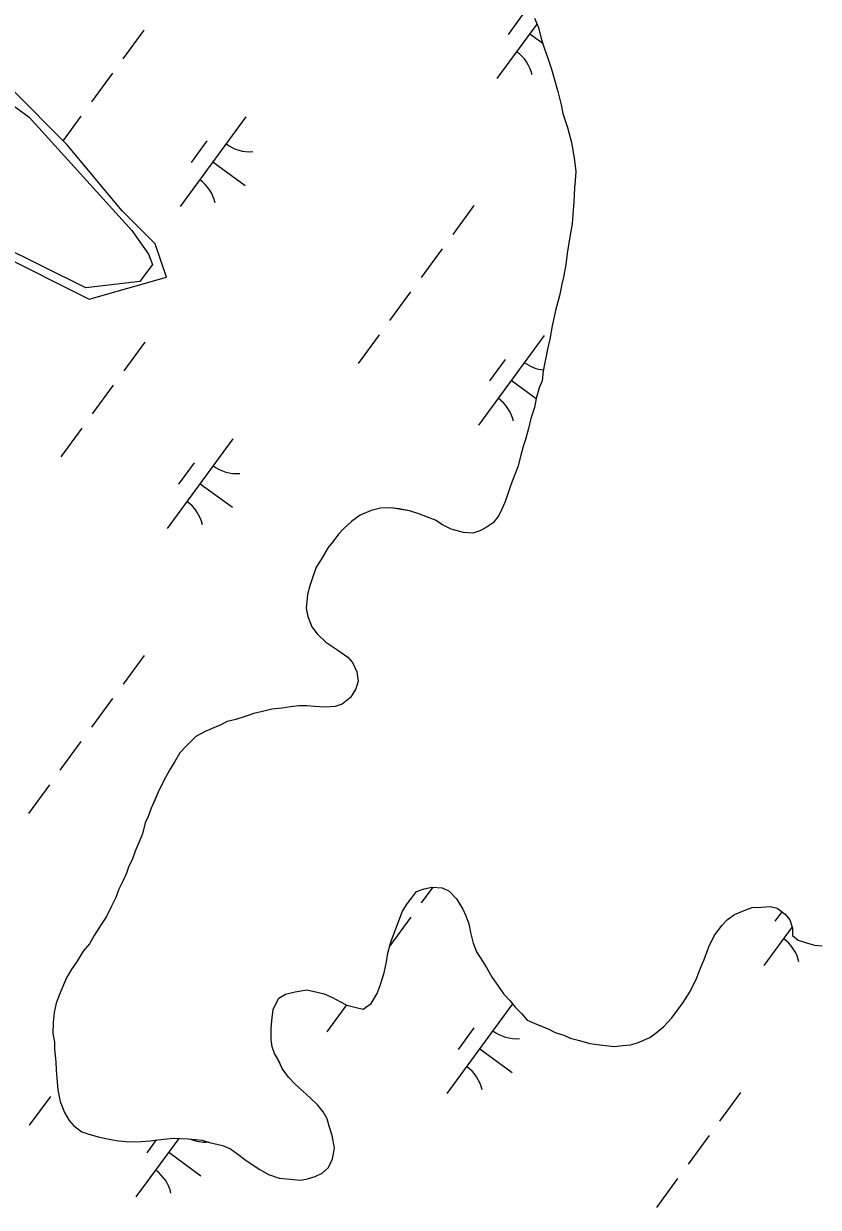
# Model space of a CAD drawing. Extents: x 3905714 to 3926767, y 183354 to 205755.
# Drawn here: x 3915064 to 3915421, y 195547 to 196080 of the extents above; entities that cross this region are included whole.
import ezdxf

# ---------------------------------------------------------------- set-up
doc = ezdxf.new("R2010")
doc.units = 0
doc.layers.add('V-TOPO-SHOR', color=7, linetype='Continuous')
doc.layers.add('V-WETL-SWMP', color=7, linetype='Continuous')

msp = doc.modelspace()

# ---------------------------------------------------------------- linework, layer by layer
at = {"layer": 'V-TOPO-SHOR'}
for points in [[(3915293.29, 196082.42), (3915295.1, 196078.23), (3915296.37, 196073.27), (3915297.91, 196068.55), (3915299.2, 196064.89), (3915301, 196059.4), (3915302.27, 196055.21), (3915303.81, 196049.46), (3915305.34, 196043.44), (3915306.1, 196039.52), (3915308.15, 196033.24), (3915309.94, 196026.43), (3915311.21, 196019.38), (3915311.96, 196013.63), (3915311.67, 196009.19), (3915311.39, 196006.05), (3915311.09, 195999.79), (3915310.54, 195994.05), (3915310.25, 195989.87), (3915309.17, 195983.08), (3915308.08, 195976.56), (3915307.53, 195971.6), (3915306.45, 195965.86), (3915305.65, 195962.73), (3915304.58, 195957.52), (3915302.97, 195951.52), (3915301.36, 195943.95), (3915300.28, 195937.95), (3915299.21, 195933.52), (3915298.67, 195930.39), (3915297.87, 195926.74), (3915297.33, 195923.61), (3915296.78, 195919.17), (3915295.45, 195916.04), (3915294.12, 195911.35), (3915293.31, 195907.17), (3915291.71, 195902.22), (3915290.64, 195897.79), (3915289.31, 195892.83), (3915288.25, 195889.71)], [(3915037.16, 196058.93), (3915065.99, 196037.81), (3915112.19, 195986.92), (3915119.74, 195976.29), (3915121.44, 195971.63), (3915115.75, 195963.87), (3915091.59, 195961.13), (3915012.81, 196000.1)], [(3915288.25, 195889.71), (3915287.18, 195885.8), (3915285.84, 195880.58), (3915284.25, 195876.41), (3915282.66, 195872.5), (3915281.33, 195868.33), (3915280, 195864.42), (3915278.68, 195861.56), (3915277.36, 195858.69), (3915274.73, 195855.31), (3915271.58, 195853.24), (3915268.7, 195851.69), (3915265.56, 195850.66), (3915261.38, 195850.95), (3915255.91, 195852.55), (3915251.74, 195854.66), (3915248.88, 195856.51), (3915245.23, 195857.83), (3915241.32, 195859.42), (3915237.15, 195860.75), (3915232.45, 195861.56), (3915228.8, 195862.11), (3915224.1, 195861.88), (3915219.91, 195860.86), (3915214.94, 195858.8), (3915211, 195855.94), (3915207.59, 195852.83), (3915205.22, 195850.23), (3915202.59, 195846.85), (3915200.49, 195844.25), (3915197.32, 195838.79), (3915195.21, 195835.4), (3915193.35, 195830.19), (3915192.29, 195827.06), (3915191.22, 195823.15), (3915190.67, 195816.89), (3915191.43, 195813.23), (3915193.23, 195808.52), (3915195.56, 195805.37), (3915199.46, 195801.69), (3915204.92, 195798), (3915209.34, 195794.84), (3915211.42, 195792.48), (3915213.48, 195788.29), (3915213.98, 195784.11), (3915212.91, 195780.71), (3915210.54, 195776.81), (3915206.86, 195773.7), (3915203.73, 195772.67), (3915199.02, 195772.44), (3915194.32, 195772.73), (3915190.93, 195773.01), (3915187.27, 195773.03), (3915183.61, 195772.53), (3915179.69, 195772.03), (3915175.25, 195771.53), (3915171.06, 195770.51), (3915167.14, 195769.49), (3915163.21, 195768.21), (3915159.03, 195766.93), (3915155.11, 195765.9), (3915151.96, 195764.36), (3915148.3, 195762.81), (3915145.16, 195761.52), (3915140.96, 195759.2), (3915136.76, 195755.04), (3915133.87, 195751.93), (3915131.5, 195748.02), (3915129.12, 195744.12), (3915126.48, 195739.17), (3915124.1, 195734.22), (3915122.51, 195730.58), (3915120.93, 195726.93), (3915119.6, 195723.28), (3915118.28, 195720.42), (3915116.94, 195715.46), (3915115.08, 195710.77), (3915113.76, 195707.64), (3915112.43, 195703.74), (3915110.85, 195700.87), (3915109.79, 195697.74), (3915108.2, 195694.1), (3915106.35, 195690.45), (3915105.02, 195686.8), (3915102.91, 195682.63), (3915100.79, 195678.21), (3915098.42, 195674.56), (3915095.26, 195669.62), (3915093.15, 195665.98), (3915090.25, 195662.6), (3915087.62, 195658.17), (3915084.98, 195654.27), (3915082.87, 195650.63), (3915081.54, 195647.5), (3915079.69, 195643.07), (3915078.1, 195639.16), (3915077.29, 195634.99), (3915076.75, 195630.55), (3915076.72, 195625.59), (3915077.48, 195621.67), (3915077.46, 195618.53)], [(3915077.46, 195618.53), (3915077.95, 195612.79), (3915078.19, 195609.13), (3915078.43, 195605.47), (3915078.92, 195600.24), (3915079.93, 195595.02), (3915081.99, 195590.04), (3915084.06, 195586.37), (3915086.14, 195584.01), (3915089.78, 195581.38), (3915092.91, 195580.31), (3915097.6, 195578.98), (3915102.82, 195577.9), (3915106.21, 195577.36), (3915111.43, 195576.81), (3915116.39, 195577.04), (3915120.57, 195577.28), (3915123.97, 195577.78), (3915130.77, 195578.52), (3915137.55, 195578.22), (3915143.82, 195577.66), (3915147.21, 195576.6), (3915152.95, 195575.26), (3915156.59, 195573.67), (3915159.97, 195571.3), (3915163.1, 195568.93), (3915166.74, 195566.3), (3915169.86, 195564.45), (3915173.76, 195562.08), (3915178.46, 195560.49), (3915184.98, 195559.92), (3915188.11, 195559.65), (3915191.25, 195560.15), (3915194.65, 195561.17), (3915197.79, 195562.72), (3915200.68, 195565.32), (3915202.53, 195569.22), (3915203.34, 195573.92), (3915202.33, 195579.67), (3915201.05, 195583.86), (3915200.03, 195587.26), (3915198.22, 195590.4), (3915195.88, 195593.29), (3915192.51, 195596.71), (3915189.13, 195599.6), (3915185.75, 195602.75), (3915182.64, 195605.9), (3915179.79, 195609.84), (3915178.24, 195613.5), (3915176.43, 195616.65), (3915175.41, 195619.53), (3915174.9, 195622.67), (3915174.93, 195627.89), (3915175.21, 195631.28), (3915175.77, 195636.5), (3915178.41, 195641.45), (3915181.29, 195643.26), (3915185.73, 195644.28), (3915190.97, 195645.29), (3915195.66, 195644.22), (3915198.79, 195643.42), (3915202.44, 195641.83), (3915205.82, 195639.98), (3915208.95, 195638.4), (3915213.12, 195637.33), (3915216.25, 195636.53), (3915219.92, 195639.12), (3915222.56, 195643.54), (3915223.88, 195647.19), (3915225.75, 195652.92), (3915226.82, 195657.88), (3915227.37, 195661.8), (3915228.7, 195666.75), (3915230.29, 195670.66), (3915231.88, 195675.09), (3915234, 195680.56), (3915236.11, 195683.94), (3915237.96, 195686.54), (3915240.33, 195689.4), (3915243.73, 195690.69), (3915247.13, 195691.45), (3915251.83, 195691.16), (3915254.95, 195689.58), (3915258.33, 195686.16), (3915261.17, 195681.45), (3915262.46, 195678.57), (3915263.75, 195674.9), (3915264.5, 195670.98), (3915265.78, 195666.27), (3915267.33, 195662.35), (3915268.88, 195659.72), (3915271.73, 195655.27), (3915274.31, 195650.81), (3915276.9, 195647.14), (3915279.49, 195643.47), (3915282.35, 195640.32), (3915284.68, 195637.43), (3915287.54, 195634.54), (3915290.13, 195631.65), (3915295.34, 195629.27), (3915299.51, 195627.68)], [(3915299.51, 195627.68), (3915302.64, 195626.1), (3915306.54, 195624.77), (3915309.41, 195623.45), (3915313.58, 195622.38), (3915318.28, 195621.04), (3915322.71, 195620.49), (3915329.24, 195619.67), (3915333.16, 195620.17), (3915336.55, 195620.41), (3915339.7, 195621.44), (3915345.19, 195623.76), (3915348.08, 195625.83), (3915351.49, 195628.68), (3915355.17, 195632.58), (3915358.07, 195636.74), (3915360.17, 195639.6), (3915363.34, 195644.55), (3915366.24, 195650.27), (3915368.36, 195655.75), (3915369.69, 195658.87), (3915371.81, 195664.61), (3915374.19, 195669.56), (3915377.61, 195674.24), (3915380.24, 195676.83), (3915383.39, 195679.16), (3915388.36, 195681.23), (3915391.24, 195682.25), (3915395.42, 195682.49), (3915399.34, 195682.73), (3915402.47, 195681.93), (3915406.11, 195679.29), (3915408.19, 195676.67), (3915409.47, 195673.01), (3915409.45, 195669.61), (3915412.05, 195667.51), (3915415.7, 195666.44), (3915419.35, 195665.37), (3915422.74, 195665.09)]]:
    msp.add_lwpolyline(points, dxfattribs=at)
at = {"layer": 'V-WETL-SWMP'}
for p, q in [((3915288.56, 196084.8), (3915281.47, 196075.12)), ((3915293.29, 196082.42), (3915295.1, 196078.23)), ((3915294.44, 196079.77), (3915276.46, 196055.23)), ((3915295.1, 196078.23), (3915296.37, 196073.27)), ((3915117.66, 196076.99), (3915108.2, 196064.09)), ((3915291.24, 196075.4), (3915297.08, 196071.12)), ((3915296.37, 196073.27), (3915297.91, 196068.55)), ((3915297.91, 196068.55), (3915299.2, 196064.89)), ((3915299.2, 196064.89), (3915300.99, 196059.4)), ((3915103.47, 196057.63), (3915094.02, 196044.73)), ((3915300.99, 196059.4), (3915302.27, 196055.21)), ((3915083.01, 196025.6), (3915058.16, 196050.46)), ((3915302.27, 196055.21), (3915303.81, 196049.46)), ((3915303.81, 196049.46), (3915305.34, 196043.44)), ((3915305.34, 196043.44), (3915306.1, 196039.52)), ((3915089.29, 196038.27), (3915081.27, 196027.34)), ((3915163.47, 196037.95), (3915133.92, 195997.61)), ((3915306.1, 196039.52), (3915308.15, 196033.24)), ((3915308.15, 196033.24), (3915309.94, 196026.43)), ((3915107.86, 195995.76), (3915083.01, 196025.6)), ((3915146.02, 196027.18), (3915138.93, 196017.5)), ((3915309.94, 196026.43), (3915311.21, 196019.38)), ((3915311.21, 196019.38), (3915311.96, 196013.63)), ((3915148.7, 196017.78), (3915163.22, 196007.14)), ((3915311.96, 196013.63), (3915311.67, 196009.19)), ((3915311.67, 196009.19), (3915311.39, 196006.05)), ((3915311.39, 196006.05), (3915311.09, 195999.79)), ((3915266.02, 195998.05), (3915256.56, 195985.14)), ((3915311.09, 195999.79), (3915310.54, 195994.05)), ((3915122.77, 195980.84), (3915107.86, 195995.76)), ((3915310.54, 195994.05), (3915310.25, 195989.87)), ((3915310.25, 195989.87), (3915309.17, 195983.08)), ((3915309.17, 195983.08), (3915308.08, 195976.56)), ((3915043.25, 195980.84), (3915092.95, 195955.98)), ((3915127.74, 195965.93), (3915122.77, 195980.84)), ((3915251.83, 195978.69), (3915242.38, 195965.78)), ((3915308.08, 195976.56), (3915307.53, 195971.6)), ((3915307.53, 195971.6), (3915306.45, 195965.86)), ((3915092.95, 195955.98), (3915127.74, 195965.93)), ((3915306.45, 195965.86), (3915305.65, 195962.73)), ((3915305.65, 195962.73), (3915304.58, 195957.52)), ((3915237.65, 195959.33), (3915228.19, 195946.42)), ((3915304.58, 195957.52), (3915302.97, 195951.52)), ((3915302.97, 195951.52), (3915301.36, 195943.95)), ((3915301.36, 195943.95), (3915300.28, 195937.95)), ((3915223.47, 195939.97), (3915214.01, 195927.06)), ((3915297.65, 195939.64), (3915268.1, 195899.31)), ((3915118.06, 195936.68), (3915108.6, 195923.77)), ((3915299.21, 195933.52), (3915298.67, 195930.39)), ((3915300.28, 195937.95), (3915299.21, 195933.52)), ((3915280.2, 195928.87), (3915273.11, 195919.19)), ((3915298.67, 195930.39), (3915297.87, 195926.74)), ((3915297.33, 195923.61), (3915296.78, 195919.17)), ((3915297.87, 195926.74), (3915297.33, 195923.61)), ((3915103.87, 195917.32), (3915094.41, 195904.41)), ((3915282.88, 195919.47), (3915294.1, 195911.25)), ((3915296.78, 195919.17), (3915295.45, 195916.04)), ((3915295.45, 195916.04), (3915294.12, 195911.35)), ((3915293.31, 195907.17), (3915291.72, 195902.22)), ((3915294.12, 195911.35), (3915293.31, 195907.17)), ((3915291.72, 195902.22), (3915290.65, 195897.79)), ((3915089.69, 195897.96), (3915080.23, 195885.05)), ((3915290.65, 195897.79), (3915289.31, 195892.83)), ((3915157.7, 195893.13), (3915128.15, 195852.79)), ((3915289.31, 195892.83), (3915288.25, 195889.71)), ((3915287.18, 195885.8), (3915285.84, 195880.58)), ((3915288.25, 195889.71), (3915287.18, 195885.8)), ((3915140.24, 195882.36), (3915133.15, 195872.68)), ((3915285.84, 195880.58), (3915284.25, 195876.41)), ((3915284.25, 195876.41), (3915282.66, 195872.5)), ((3915142.92, 195872.96), (3915157.44, 195862.32)), ((3915282.66, 195872.5), (3915281.33, 195868.33)), ((3915280, 195864.42), (3915278.68, 195861.55)), ((3915281.33, 195868.33), (3915280, 195864.42)), ((3915214.94, 195858.8), (3915211, 195855.94)), ((3915219.91, 195860.86), (3915214.94, 195858.8)), ((3915224.1, 195861.88), (3915219.91, 195860.86)), ((3915228.8, 195862.11), (3915224.1, 195861.88)), ((3915232.45, 195861.57), (3915228.8, 195862.11)), ((3915237.15, 195860.75), (3915232.45, 195861.57)), ((3915241.32, 195859.42), (3915237.15, 195860.75)), ((3915245.23, 195857.83), (3915241.32, 195859.42)), ((3915277.36, 195858.69), (3915274.73, 195855.31)), ((3915278.68, 195861.55), (3915277.36, 195858.69)), ((3915211, 195855.94), (3915207.59, 195852.83)), ((3915248.88, 195856.51), (3915245.23, 195857.83)), ((3915251.74, 195854.66), (3915248.88, 195856.51)), ((3915255.91, 195852.55), (3915251.74, 195854.66)), ((3915274.73, 195855.31), (3915271.58, 195853.24)), ((3915205.22, 195850.23), (3915202.59, 195846.85)), ((3915207.59, 195852.83), (3915205.22, 195850.23)), ((3915261.38, 195850.95), (3915255.91, 195852.55)), ((3915265.56, 195850.66), (3915261.38, 195850.95)), ((3915268.7, 195851.69), (3915265.56, 195850.66)), ((3915271.58, 195853.24), (3915268.7, 195851.69)), ((3915200.49, 195844.25), (3915197.32, 195838.79)), ((3915202.59, 195846.85), (3915200.49, 195844.25)), ((3915197.32, 195838.79), (3915195.21, 195835.4)), ((3915195.21, 195835.4), (3915193.35, 195830.19)), ((3915192.29, 195827.06), (3915191.22, 195823.15)), ((3915193.35, 195830.19), (3915192.29, 195827.06)), ((3915191.22, 195823.15), (3915190.66, 195816.89)), ((3915190.66, 195816.89), (3915191.43, 195813.23)), ((3915191.43, 195813.23), (3915193.23, 195808.52)), ((3915193.23, 195808.52), (3915195.56, 195805.37)), ((3915195.56, 195805.37), (3915199.46, 195801.69)), ((3915199.46, 195801.69), (3915204.92, 195798)), ((3915117.7, 195795.61), (3915108.25, 195782.71)), ((3915204.92, 195798), (3915209.34, 195794.84)), ((3915209.34, 195794.84), (3915211.42, 195792.48)), ((3915211.42, 195792.48), (3915213.48, 195788.29)), ((3915213.48, 195788.29), (3915213.98, 195784.1)), ((3915212.91, 195780.71), (3915210.54, 195776.81)), ((3915213.98, 195784.1), (3915212.91, 195780.71)), ((3915103.52, 195776.25), (3915094.06, 195763.35)), ((3915206.87, 195773.7), (3915203.73, 195772.67)), ((3915210.54, 195776.81), (3915206.87, 195773.7)), ((3915163.22, 195768.21), (3915159.03, 195766.93)), ((3915167.14, 195769.49), (3915163.22, 195768.21)), ((3915171.06, 195770.51), (3915167.14, 195769.49)), ((3915175.25, 195771.53), (3915171.06, 195770.51)), ((3915179.69, 195772.03), (3915175.25, 195771.53)), ((3915183.61, 195772.53), (3915179.69, 195772.03)), ((3915187.27, 195773.03), (3915183.61, 195772.53)), ((3915190.93, 195773.01), (3915187.27, 195773.03)), ((3915194.32, 195772.73), (3915190.93, 195773.01)), ((3915199.02, 195772.44), (3915194.32, 195772.73)), ((3915203.73, 195772.67), (3915199.02, 195772.44)), ((3915148.3, 195762.81), (3915145.16, 195761.52)), ((3915151.96, 195764.36), (3915148.3, 195762.81)), ((3915155.11, 195765.9), (3915151.96, 195764.36)), ((3915159.03, 195766.93), (3915155.11, 195765.9)), ((3915140.96, 195759.2), (3915136.76, 195755.04)), ((3915145.16, 195761.52), (3915140.96, 195759.2)), ((3915089.34, 195756.89), (3915079.88, 195743.99)), ((3915136.76, 195755.04), (3915133.87, 195751.93)), ((3915131.5, 195748.02), (3915129.12, 195744.12)), ((3915133.87, 195751.93), (3915131.5, 195748.02)), ((3915129.12, 195744.12), (3915126.48, 195739.17)), ((3915075.15, 195737.53), (3915065.7, 195724.63)), ((3915126.48, 195739.17), (3915124.1, 195734.22)), ((3915124.1, 195734.22), (3915120.93, 195726.93)), ((3915120.93, 195726.93), (3915119.6, 195723.28)), ((3915118.28, 195720.42), (3915116.94, 195715.46)), ((3915119.6, 195723.28), (3915118.28, 195720.42)), ((3915116.94, 195715.46), (3915115.08, 195710.77)), ((3915115.08, 195710.77), (3915113.76, 195707.64)), ((3915113.76, 195707.64), (3915112.43, 195703.73)), ((3915110.85, 195700.87), (3915109.79, 195697.74)), ((3915112.43, 195703.73), (3915110.85, 195700.87)), ((3915108.2, 195694.1), (3915106.35, 195690.45)), ((3915109.79, 195697.74), (3915108.2, 195694.1)), ((3915106.35, 195690.45), (3915105.02, 195686.8)), ((3915237.96, 195686.54), (3915240.32, 195689.4)), ((3915240.32, 195689.4), (3915243.73, 195690.69)), ((3915247.58, 195691.43), (3915242.43, 195684.4)), ((3915243.73, 195690.69), (3915247.13, 195691.45)), ((3915247.13, 195691.45), (3915251.83, 195691.16)), ((3915251.83, 195691.16), (3915254.95, 195689.58)), ((3915254.95, 195689.58), (3915258.33, 195686.16)), ((3915105.02, 195686.8), (3915102.91, 195682.64)), ((3915234, 195680.56), (3915236.11, 195683.94)), ((3915236.11, 195683.94), (3915237.96, 195686.54)), ((3915258.33, 195686.16), (3915261.17, 195681.45)), ((3915100.79, 195678.21), (3915098.42, 195674.56)), ((3915102.91, 195682.64), (3915100.79, 195678.21)), ((3915237.7, 195677.95), (3915228.24, 195665.04)), ((3915231.88, 195675.09), (3915234, 195680.56)), ((3915261.17, 195681.45), (3915262.46, 195678.57)), ((3915262.46, 195678.57), (3915263.75, 195674.9)), ((3915380.24, 195676.83), (3915383.39, 195679.16)), ((3915383.39, 195679.16), (3915388.36, 195681.23)), ((3915388.36, 195681.23), (3915391.24, 195682.25)), ((3915391.24, 195682.25), (3915395.42, 195682.49)), ((3915395.42, 195682.49), (3915399.34, 195682.73)), ((3915399.34, 195682.73), (3915402.47, 195681.93)), ((3915404.65, 195680.35), (3915401.51, 195676.07)), ((3915402.47, 195681.93), (3915406.11, 195679.29)), ((3915406.11, 195679.29), (3915408.19, 195676.67)), ((3915098.42, 195674.56), (3915095.26, 195669.62)), ((3915230.29, 195670.66), (3915231.88, 195675.09)), ((3915263.75, 195674.9), (3915264.51, 195670.98)), ((3915374.19, 195669.55), (3915377.61, 195674.24)), ((3915377.61, 195674.24), (3915380.24, 195676.83)), ((3915409.26, 195673.59), (3915396.5, 195656.18)), ((3915408.19, 195676.67), (3915409.47, 195673.01)), ((3915409.47, 195673.01), (3915409.45, 195669.61)), ((3915095.26, 195669.62), (3915093.15, 195665.98)), ((3915228.7, 195666.75), (3915230.29, 195670.66)), ((3915264.51, 195670.98), (3915265.78, 195666.27)), ((3915371.81, 195664.61), (3915374.19, 195669.55)), ((3915409.45, 195669.61), (3915412.05, 195667.51)), ((3915412.05, 195667.51), (3915415.7, 195666.44)), ((3915090.25, 195662.6), (3915087.62, 195658.17)), ((3915093.15, 195665.98), (3915090.25, 195662.6)), ((3915226.82, 195657.88), (3915227.37, 195661.8)), ((3915227.37, 195661.8), (3915228.7, 195666.75)), ((3915265.78, 195666.27), (3915267.33, 195662.35)), ((3915267.33, 195662.35), (3915268.88, 195659.72)), ((3915369.69, 195658.87), (3915371.81, 195664.61)), ((3915415.7, 195666.44), (3915419.35, 195665.37)), ((3915419.35, 195665.37), (3915422.74, 195665.09)), ((3915087.62, 195658.17), (3915084.98, 195654.27)), ((3915225.75, 195652.93), (3915226.82, 195657.88)), ((3915268.88, 195659.72), (3915271.73, 195655.27)), ((3915368.36, 195655.75), (3915369.69, 195658.87)), ((3915084.98, 195654.27), (3915082.87, 195650.63)), ((3915223.88, 195647.19), (3915225.75, 195652.93)), ((3915271.73, 195655.27), (3915274.31, 195650.81)), ((3915366.24, 195650.27), (3915368.36, 195655.75)), ((3915081.54, 195647.5), (3915079.69, 195643.07)), ((3915082.87, 195650.63), (3915081.54, 195647.5)), ((3915222.56, 195643.54), (3915223.88, 195647.19)), ((3915274.31, 195650.81), (3915276.9, 195647.14)), ((3915276.9, 195647.14), (3915279.49, 195643.47)), ((3915363.34, 195644.55), (3915366.24, 195650.27)), ((3915079.69, 195643.07), (3915078.1, 195639.16)), ((3915175.77, 195636.5), (3915178.41, 195641.45)), ((3915178.41, 195641.45), (3915181.29, 195643.26)), ((3915181.29, 195643.26), (3915185.73, 195644.28)), ((3915185.73, 195644.28), (3915190.96, 195645.29)), ((3915190.96, 195645.29), (3915195.66, 195644.22)), ((3915195.66, 195644.22), (3915198.79, 195643.42)), ((3915198.79, 195643.42), (3915202.44, 195641.83)), ((3915202.44, 195641.83), (3915205.82, 195639.98)), ((3915219.92, 195639.12), (3915222.56, 195643.54)), ((3915279.49, 195643.47), (3915282.35, 195640.32)), ((3915282.35, 195640.32), (3915284.68, 195637.43)), ((3915360.17, 195639.6), (3915363.34, 195644.55)), ((3915077.29, 195634.99), (3915076.75, 195630.55)), ((3915078.1, 195639.16), (3915077.29, 195634.99)), ((3915175.21, 195631.28), (3915175.77, 195636.5)), ((3915208.78, 195638.48), (3915199.88, 195626.32)), ((3915205.82, 195639.98), (3915208.95, 195638.4)), ((3915208.95, 195638.4), (3915213.12, 195637.33)), ((3915213.12, 195637.33), (3915216.25, 195636.53)), ((3915216.25, 195636.53), (3915219.92, 195639.12)), ((3915283.51, 195638.89), (3915253.97, 195598.56)), ((3915284.68, 195637.43), (3915287.54, 195634.54)), ((3915355.17, 195632.58), (3915358.07, 195636.74)), ((3915358.07, 195636.74), (3915360.17, 195639.6)), ((3915076.75, 195630.55), (3915076.72, 195625.59)), ((3915174.93, 195627.89), (3915175.21, 195631.28)), ((3915287.54, 195634.54), (3915290.13, 195631.65)), ((3915290.13, 195631.65), (3915295.34, 195629.27)), ((3915351.49, 195628.68), (3915355.17, 195632.58)), ((3915076.72, 195625.59), (3915077.48, 195621.67)), ((3915174.9, 195622.67), (3915174.93, 195627.89)), ((3915266.06, 195628.13), (3915258.97, 195618.45)), ((3915295.34, 195629.27), (3915299.51, 195627.68)), ((3915299.51, 195627.68), (3915302.64, 195626.1)), ((3915302.64, 195626.1), (3915306.54, 195624.77)), ((3915306.54, 195624.77), (3915309.41, 195623.45)), ((3915345.19, 195623.76), (3915348.08, 195625.83)), ((3915348.08, 195625.83), (3915351.49, 195628.68)), ((3915077.48, 195621.67), (3915077.46, 195618.54)), ((3915175.41, 195619.53), (3915174.9, 195622.67)), ((3915176.43, 195616.65), (3915175.41, 195619.53)), ((3915309.41, 195623.45), (3915313.58, 195622.38)), ((3915313.58, 195622.38), (3915318.28, 195621.04)), ((3915318.28, 195621.04), (3915322.71, 195620.49)), ((3915322.71, 195620.49), (3915329.24, 195619.67)), ((3915329.24, 195619.67), (3915333.16, 195620.17)), ((3915333.16, 195620.17), (3915336.56, 195620.41)), ((3915336.56, 195620.41), (3915339.7, 195621.44)), ((3915339.7, 195621.44), (3915345.19, 195623.76)), ((3915077.46, 195618.54), (3915077.95, 195612.79)), ((3915178.24, 195613.51), (3915176.43, 195616.65)), ((3915268.74, 195618.73), (3915283.26, 195608.09)), ((3915077.95, 195612.79), (3915078.19, 195609.13)), ((3915078.19, 195609.13), (3915078.43, 195605.47)), ((3915179.79, 195609.84), (3915178.24, 195613.51)), ((3915182.64, 195605.9), (3915179.79, 195609.84)), ((3915078.43, 195605.47), (3915078.92, 195600.24)), ((3915185.75, 195602.75), (3915182.64, 195605.9)), ((3915078.92, 195600.24), (3915079.93, 195595.01)), ((3915189.13, 195599.6), (3915185.75, 195602.75)), ((3915192.51, 195596.71), (3915189.13, 195599.6)), ((3915386.06, 195599), (3915376.61, 195586.09)), ((3915075.55, 195597.21), (3915066.1, 195584.31)), ((3915079.93, 195595.01), (3915081.99, 195590.04)), ((3915195.88, 195593.29), (3915192.51, 195596.71)), ((3915198.22, 195590.4), (3915195.88, 195593.29)), ((3915081.99, 195590.04), (3915084.06, 195586.37)), ((3915200.03, 195587.26), (3915198.22, 195590.4)), ((3915201.05, 195583.86), (3915200.03, 195587.26)), ((3915084.06, 195586.37), (3915086.14, 195584.01)), ((3915086.14, 195584.01), (3915089.78, 195581.38)), ((3915202.33, 195579.67), (3915201.05, 195583.86)), ((3915089.78, 195581.38), (3915092.91, 195580.31)), ((3915092.91, 195580.31), (3915097.6, 195578.98)), ((3915097.6, 195578.98), (3915102.81, 195577.9)), ((3915102.81, 195577.9), (3915106.21, 195577.36)), ((3915106.21, 195577.36), (3915111.43, 195576.81)), ((3915111.43, 195576.81), (3915116.39, 195577.04)), ((3915133.32, 195578.41), (3915114.01, 195552.05)), ((3915116.39, 195577.04), (3915120.57, 195577.28)), ((3915123.22, 195577.67), (3915119.02, 195571.94)), ((3915120.57, 195577.28), (3915123.97, 195577.78)), ((3915123.97, 195577.78), (3915130.77, 195578.52)), ((3915130.77, 195578.52), (3915137.55, 195578.22)), ((3915137.55, 195578.22), (3915143.82, 195577.66)), ((3915143.82, 195577.66), (3915147.21, 195576.6)), ((3915147.21, 195576.6), (3915152.95, 195575.26)), ((3915203.35, 195573.92), (3915202.33, 195579.67)), ((3915371.88, 195579.64), (3915362.42, 195566.73)), ((3915128.79, 195572.22), (3915143.31, 195561.58)), ((3915152.95, 195575.26), (3915156.59, 195573.67)), ((3915156.59, 195573.67), (3915159.97, 195571.3)), ((3915159.97, 195571.3), (3915163.09, 195568.93)), ((3915202.53, 195569.22), (3915203.35, 195573.92)), ((3915163.09, 195568.93), (3915166.73, 195566.3)), ((3915166.73, 195566.3), (3915169.86, 195564.45)), ((3915200.68, 195565.32), (3915202.53, 195569.22)), ((3915169.86, 195564.45), (3915173.76, 195562.08)), ((3915173.76, 195562.08), (3915178.45, 195560.48)), ((3915178.45, 195560.48), (3915184.98, 195559.92)), ((3915191.25, 195560.15), (3915194.65, 195561.17)), ((3915194.65, 195561.17), (3915197.79, 195562.72)), ((3915197.79, 195562.72), (3915200.68, 195565.32)), ((3915184.98, 195559.92), (3915188.11, 195559.64)), ((3915188.11, 195559.64), (3915191.25, 195560.15)), ((3915357.7, 195560.28), (3915348.24, 195547.37))]:
    msp.add_line(p, q, dxfattribs=at)
for centre, start, end in [((3915275.1, 196052.97), 13, 54.5436), ((3915165.21, 196039.92), 233, 274.5436), ((3915132.56, 195995.36), 13, 54.5436), ((3915299.39, 195941.62), 233, 263.5512), ((3915266.74, 195897.05), 13, 54.5436), ((3915159.44, 195895.1), 233, 274.5436), ((3915126.79, 195850.54), 13, 54.5436), ((3915395.15, 195653.93), 13, 54.5436), ((3915285.26, 195640.87), 233, 274.5436), ((3915252.61, 195596.31), 13, 54.5436), ((3915145.3, 195594.36), 246.8802, 274.2961), ((3915112.65, 195549.79), 13, 54.5436)]:
    msp.add_arc(centre, 17.62, start, end, dxfattribs=at)

doc.saveas('drawing.dxf')
